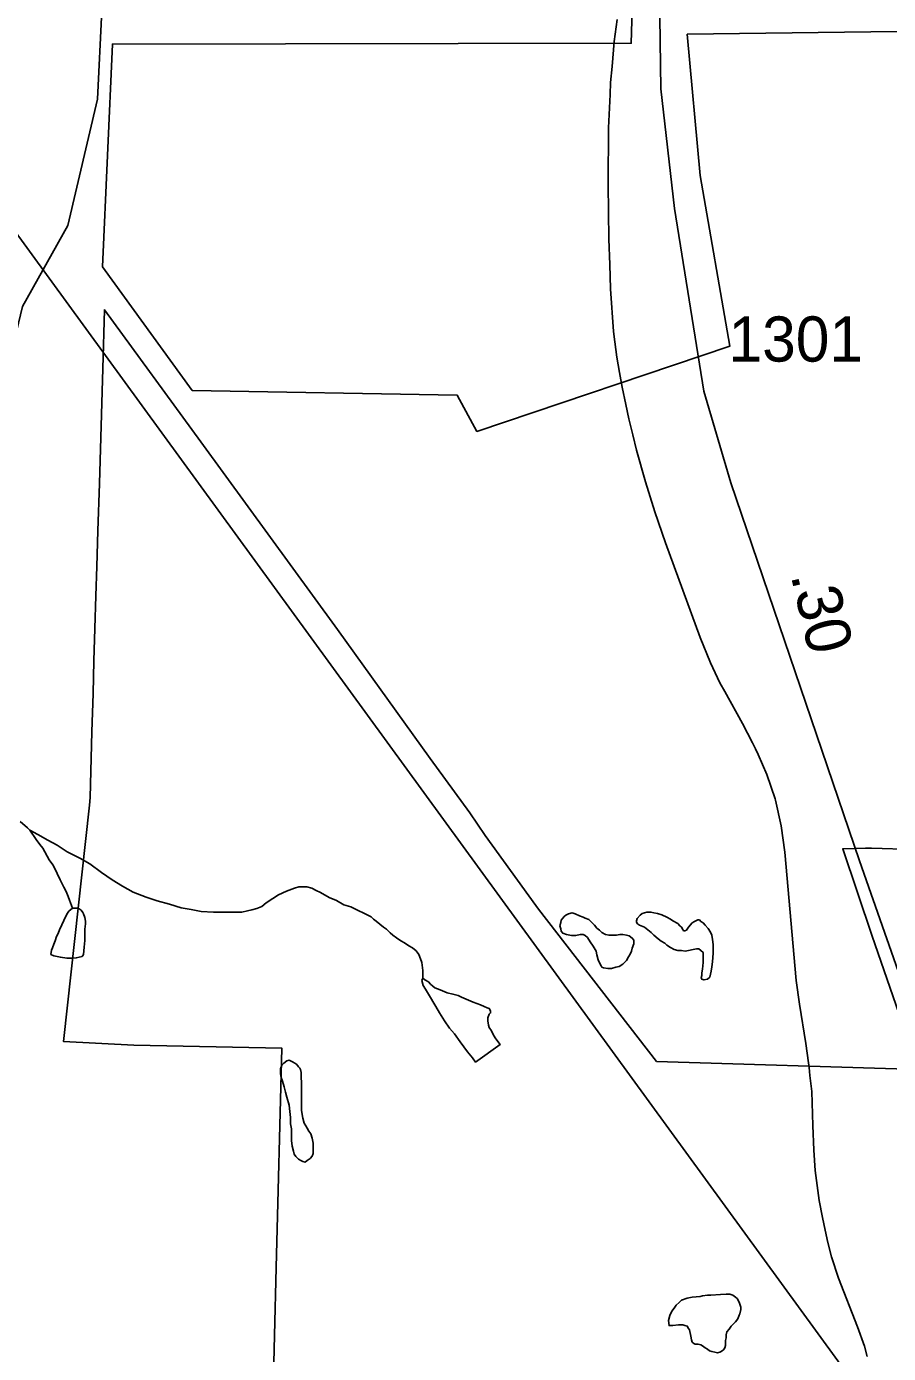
# Model space of a CAD drawing. Extents: x 2001466 to 2224147, y 644118 to 847247.
# Drawn here: x 2065913 to 2068297, y 663505 to 667176 of the extents above; entities that cross this region are included whole.
import ezdxf

# ---------------------------------------------------------------- set-up
doc = ezdxf.new("R2010")
doc.units = 0
for name, color, linetype in [('Exist Boundary Political City Limit New', 7, 'Continuous'), ('Exist Hydrographic Creek Single Shore', 7, 'Continuous'), ('Exist Hydrographic Misc Water Feature', 7, 'Continuous'), ('Exist Railroad Mainline', 7, 'Continuous'), ('Exist Road Secondary Mileage Hundredths English Label', 7, 'Continuous'), ('Exist Road Secondary Type 51 Attributed', 7, 'Continuous'), ('Exist Road Secondary Type 51 Number Label', 7, 'Continuous'), ('Map Preparation Boundary City Limit Buffer Line', 7, 'Continuous')]:
    doc.layers.add(name, color=color, linetype=linetype)

msp = doc.modelspace()

# ---------------------------------------------------------------- linework, layer by layer
at = {"layer": 'Exist Boundary Political City Limit New'}
for points in [[(2067604.2, 667779.8), (2067585.1, 667129.4), (2066150.6, 667127), (2066122.9, 666511.1), (2066371.2, 666169.1), (2067104.2, 666155.6), (2067158.6, 666055.8), (2067858, 666291.8), (2067776.2, 666763.9), (2067739.9, 667154.2), (2068682.6, 667166.9)], [(2066589.6, 663178.4), (2066603.4, 663742.6), (2066619, 664349.6), (2066210.1, 664357.3), (2066015, 664368.2), (2066087.4, 665021.3), (2066088.8, 665042.6), (2066093.6, 665224.3), (2066096.9, 665330.7), (2066099.5, 665420.6), (2066102.2, 665510.6), (2066105, 665600.6), (2066107.5, 665682.2), (2066110.5, 665780.6), (2066114.5, 665911.8), (2066124.1, 666229.5), (2066128.4, 666392.1), (2066394.6, 666026.6), (2066773.1, 665507.7), (2067029.1, 665151.1), (2067138.8, 665000), (2067180.9, 664938.1), (2067321.4, 664743.7), (2067328.8, 664733.5), (2067655.1, 664312.7), (2068378.8, 664290)], [(2068367, 664325.9), (2068251.6, 664659.2), (2068170.2, 664901.1), (2068233.1, 664902.8), (2068249.8, 664902.3), (2068601.1, 664891.6)]]:
    msp.add_lwpolyline(points, dxfattribs=at)
at = {"layer": 'Exist Hydrographic Creek Single Shore'}
msp.add_lwpolyline([(2064847.1, 665463.2), (2064870.2, 665589.2), (2065003.3, 665789.9), (2065103.1, 665801), (2065429.1, 665640.2), (2065545.2, 665667.3), (2065670.1, 665743.6), (2065803.2, 665993.4), (2065902.2, 666401.5), (2066027.3, 666625.3), (2066109.3, 666974.8), (2066133.3, 667466.4), (2066150.2, 667520.8)], dxfattribs=at)
at = {"layer": 'Exist Hydrographic Misc Water Feature'}
for points in [[(2067546.7, 667195.1), (2067537.9, 667134.5), (2067532.2, 667065.5)], [(2067546.7, 667195.1), (2067537.9, 667134.5), (2067532.2, 667065.5)], [(2067532.2, 667065.5), (2067528.3, 667020.6), (2067526.6, 666987.3)], [(2067532.2, 667065.5), (2067528.3, 667020.6), (2067526.6, 666987.3)], [(2067526.6, 666987.3), (2067522.1, 666895.4), (2067521.3, 666738.5)], [(2067526.6, 666987.3), (2067522.1, 666895.4), (2067521.3, 666738.5)], [(2067521.3, 666738.5), (2067522.9, 666587.7), (2067525.8, 666517.5)], [(2067521.3, 666738.5), (2067522.9, 666587.7), (2067525.8, 666517.5)], [(2067525.8, 666517.5), (2067528.3, 666450.1), (2067536.5, 666331.7), (2067539.7, 666303.4)], [(2067525.8, 666517.5), (2067528.3, 666450.1), (2067536.5, 666331.7), (2067539.7, 666303.4)], [(2067539.7, 666303.4), (2067545.1, 666260.6), (2067552.9, 666218.5)], [(2067539.7, 666303.4), (2067545.1, 666260.6), (2067552.9, 666218.5)], [(2067552.9, 666218.5), (2067560.3, 666177.7), (2067570.3, 666130.5)], [(2067552.9, 666218.5), (2067560.3, 666177.7), (2067570.3, 666130.5)], [(2067570.3, 666130.5), (2067578.9, 666090), (2067590, 666045.9)], [(2067570.3, 666130.5), (2067578.9, 666090), (2067590, 666045.9)], [(2067590, 666045.9), (2067600.2, 666004), (2067624.4, 665916.4), (2067650.1, 665833.3), (2067680.4, 665747.3), (2067776.2, 665485.7), (2067804.1, 665415.5)], [(2067590, 666045.9), (2067600.2, 666004), (2067624.4, 665916.4), (2067650.1, 665833.3), (2067680.4, 665747.3), (2067776.2, 665485.7), (2067804.1, 665415.5)], [(2067804.1, 665415.5), (2067830.1, 665360.4), (2067843.8, 665335.8)], [(2067804.1, 665415.5), (2067830.1, 665360.4), (2067843.8, 665335.8)], [(2067843.8, 665335.8), (2067892.8, 665247.5), (2067920.7, 665193.8)], [(2067843.8, 665335.8), (2067892.8, 665247.5), (2067920.7, 665193.8)], [(2067920.7, 665193.8), (2067929.1, 665177.6), (2067935.9, 665162.2)], [(2067920.7, 665193.8), (2067929.1, 665177.6), (2067935.9, 665162.2)], [(2067935.9, 665162.2), (2067959.9, 665106.3), (2067982.9, 665038.9)], [(2067935.9, 665162.2), (2067959.9, 665106.3), (2067982.9, 665038.9)], [(2067982.9, 665038.9), (2067984.1, 665035), (2068000.1, 664964.7)], [(2065921.9, 664952.5), (2065915.9, 664958.5), (2065895.8, 664976.5)], [(2065921.9, 664952.5), (2065939.9, 664926.5), (2065950, 664912.5), (2065958, 664902.6), (2065976, 664870.6), (2065986.1, 664856.7), (2065992, 664844.7), (2065998, 664832.7), (2066006.2, 664814.7), (2066016.2, 664794.7), (2066022.2, 664782.8), (2066028.1, 664768.8), (2066032.2, 664758.8), (2066040.2, 664736.8)], [(2066866.2, 664712.3), (2066810, 664740.2), (2066790.1, 664746.2), (2066770, 664758.1), (2066750.1, 664766.1), (2066726.1, 664780.1), (2066714, 664786), (2066702.1, 664792), (2066688, 664796), (2066677.9, 664795.9), (2066666, 664795.9), (2066653.9, 664791.9), (2066632, 664783.9), (2066610, 664773.8), (2066594, 664763.8), (2066576, 664751.8), (2066564.1, 664741.7), (2066550.2, 664735.7), (2066536.2, 664731.7), (2066524.1, 664729.7), (2066508.1, 664725.7), (2066492.1, 664725.6), (2066476.1, 664725.6), (2066458.1, 664725.6), (2066430.2, 664725.5), (2066396.2, 664727.4), (2066368.1, 664733.4), (2066340.2, 664737.4), (2066308.2, 664747.3), (2066274.2, 664757.3), (2066244.2, 664767.2), (2066208.1, 664781.1), (2066178, 664797.1), (2066150.1, 664815), (2066120, 664834.9), (2066088, 664858.9), (2066060.1, 664874.8), (2066025.8, 664892.8), (2065998, 664910.7), (2065971.9, 664924.6), (2065943.8, 664940.5), (2065921.9, 664952.5)], [(2068000.1, 664964.7), (2068009.9, 664891.5), (2068040.9, 664536.7), (2068050.1, 664470.9), (2068068, 664362.3), (2068075.3, 664309.1)], [(2068000.1, 664964.7), (2068009.9, 664891.5), (2068040.9, 664536.7), (2068050.1, 664470.9), (2068068, 664362.3), (2068075.3, 664309.1)], [(2066040.2, 664736.8), (2066030.4, 664728.8), (2066026.3, 664722.8), (2066022.4, 664716.7), (2066004.3, 664676.7), (2066000.4, 664666.7), (2065996.3, 664658.7), (2065992.4, 664646.7), (2065988.3, 664636.8), (2065984.4, 664626.7), (2065982.4, 664620.7), (2065980.5, 664608.7), (2065988.5, 664604.8), (2066006.6, 664600.8), (2066024.6, 664598.8), (2066038.6, 664598.8), (2066050.5, 664598.9), (2066066.4, 664602.9), (2066070.3, 664608.9), (2066072.4, 664628.9), (2066074.4, 664646.9), (2066074.4, 664658.9), (2066074.2, 664678.9), (2066076.3, 664692.9), (2066076.3, 664700.9), (2066074.2, 664710.9), (2066070.3, 664720.9), (2066068.3, 664724.9), (2066064.2, 664730.8), (2066056.2, 664736.8), (2066048.2, 664736.8), (2066044.3, 664736.8), (2066040.2, 664736.8)], [(2067490.1, 664607.5), (2067494.2, 664593.5), (2067498.1, 664583.5), (2067502.2, 664577.5), (2067504.3, 664573.5), (2067508.2, 664571.6), (2067520.3, 664569.6), (2067530.3, 664569.6), (2067542.2, 664573.6), (2067552, 664575.6), (2067562.1, 664581.6), (2067572.1, 664591.6), (2067578.1, 664601.7), (2067582.2, 664609.7), (2067586.1, 664617.7), (2067588.1, 664625.7), (2067592, 664637.7), (2067592, 664647.7), (2067587.9, 664653.7), (2067579.9, 664659.7), (2067571.9, 664661.7), (2067562.1, 664663.7), (2067554.1, 664663.7), (2067544.1, 664661.6), (2067538.1, 664661.6), (2067529.9, 664661.6), (2067524, 664661.6), (2067513.9, 664663.5), (2067504.1, 664669.5), (2067497.9, 664675.5), (2067489.9, 664681.6), (2067484, 664689.6), (2067476, 664697.4), (2067468, 664705.4), (2067457.9, 664709.4), (2067452, 664711.4), (2067441.9, 664715.4), (2067429.8, 664721.4), (2067421.8, 664723.4), (2067412, 664721.3), (2067404, 664717.3), (2067400.1, 664713.3), (2067396, 664709.3), (2067391.9, 664703.3), (2067390.1, 664697.3), (2067388, 664687.4), (2067390.1, 664679.4), (2067391.9, 664673.4), (2067396, 664667.4), (2067406.1, 664663.4), (2067420, 664661.4), (2067432.1, 664661.4), (2067444, 664663.4), (2067452, 664663.5), (2067457.9, 664661.5), (2067464.1, 664655.5), (2067472.1, 664643.5), (2067480.1, 664631.5), (2067488.1, 664617.5), (2067490.1, 664607.5)], [(2067684.1, 664633.9), (2067693.9, 664627.9), (2067704, 664621.9), (2067714, 664620), (2067724.1, 664620), (2067734.1, 664618), (2067744, 664620), (2067756.1, 664622), (2067765.9, 664624), (2067772.1, 664624), (2067778, 664620), (2067784, 664614.1), (2067784.2, 664606.1), (2067784.2, 664598.1), (2067784.2, 664586.1), (2067782.1, 664568.1), (2067780.1, 664558.1), (2067780.1, 664550.1), (2067778.2, 664544.1), (2067780.3, 664540.1), (2067786.2, 664538.1), (2067796.3, 664540.1), (2067802.2, 664546.1), (2067806.1, 664562.1), (2067808.2, 664574.1), (2067810.2, 664588.1), (2067812.1, 664612.1), (2067812.1, 664626.1), (2067812.1, 664636.1), (2067810, 664650.1), (2067808, 664662.1), (2067804.1, 664670.1), (2067797.9, 664680.1), (2067789.9, 664690.1), (2067784, 664696), (2067777.8, 664700.1), (2067773.9, 664704.1), (2067769.8, 664704.1), (2067760, 664700.1), (2067753.8, 664696), (2067744, 664684), (2067738, 664676), (2067733.9, 664674), (2067730, 664674), (2067728, 664678), (2067724.1, 664684), (2067719.8, 664687.9), (2067713.8, 664693.9), (2067699.9, 664701.9), (2067693.9, 664705.9), (2067683.9, 664711.9), (2067670, 664717.9), (2067657.9, 664721.8), (2067647.8, 664723.8), (2067639.8, 664725.8), (2067633.9, 664725.8), (2067627.9, 664725.8), (2067615.8, 664721.7), (2067609.9, 664717.7), (2067601.9, 664707.7), (2067599.8, 664701.7), (2067600, 664697.7), (2067602.1, 664693.7), (2067608, 664689.7), (2067622, 664683.8), (2067640, 664669.8), (2067648, 664661.8), (2067659.9, 664651.8), (2067667.9, 664645.8), (2067678, 664639.8), (2067684.1, 664633.9)], [(2067008.5, 664542.6), (2067008.5, 664564.6), (2067006.2, 664586.7), (2067002.3, 664596.7), (2066998.2, 664608.6), (2066990.2, 664618.6), (2066980.2, 664626.6), (2066970.3, 664632.6), (2066958.2, 664640.5), (2066948.2, 664646.5), (2066936.1, 664654.4), (2066926.2, 664662.4), (2066918.2, 664668.4), (2066908.2, 664678.5), (2066900.2, 664684.4), (2066880.1, 664700.4), (2066872.1, 664706.3), (2066866.2, 664712.3)], [(2067008.5, 664542.6), (2067006.4, 664536.6), (2067010.3, 664522.6), (2067016.5, 664512.6), (2067024.5, 664498.7), (2067044.5, 664464.7), (2067054.6, 664446.8), (2067068.5, 664424.8), (2067082.7, 664404.8), (2067096.6, 664388.8), (2067112.6, 664366.9), (2067132.7, 664338.9), (2067146.7, 664323), (2067154.7, 664311), (2067222.5, 664359.1), (2067210.6, 664375.1), (2067204.7, 664385.1), (2067198.5, 664397), (2067192.6, 664407), (2067190.5, 664413), (2067188.5, 664425), (2067188.5, 664433), (2067192.6, 664443), (2067196.5, 664447), (2067196.5, 664453), (2067192.6, 664459), (2067186.4, 664461), (2067178.4, 664465), (2067168.6, 664469), (2067148.5, 664476.9), (2067128.4, 664484.9), (2067116.3, 664490.9), (2067106.5, 664494.9), (2067092.3, 664498.9), (2067076.3, 664502.8), (2067056.4, 664510.7), (2067042.3, 664516.7), (2067036.3, 664520.7), (2067030.4, 664526.7), (2067024.5, 664532.6), (2067014.4, 664538.6), (2067008.5, 664542.6)], [(2066641.2, 664174), (2066643.1, 664158), (2066643.1, 664140.1), (2066645.3, 664126.1), (2066645.3, 664110.1), (2066645.3, 664094.1), (2066647.2, 664078.1), (2066651.5, 664064.1), (2066653.3, 664056.1), (2066657.4, 664050.1), (2066661.3, 664046.1), (2066665.4, 664042.2), (2066671.4, 664038.2), (2066677.3, 664036.2), (2066683.4, 664034.2), (2066689.4, 664038.2), (2066697.4, 664044.2), (2066703.3, 664050.2), (2066705.4, 664058.2), (2066705.2, 664070.2), (2066705.2, 664086.2), (2066703.3, 664100.1), (2066699.2, 664112.1), (2066693.3, 664120.1), (2066689.2, 664128.1), (2066685.1, 664134.1), (2066681.2, 664142.1), (2066677.1, 664156.1), (2066675, 664166.1), (2066673.2, 664178.1), (2066673.2, 664196.1), (2066673, 664214.1), (2066673, 664232.1), (2066673, 664254.1), (2066672.8, 664268.1), (2066672.8, 664282.1), (2066670.9, 664290.1), (2066668.9, 664294.1), (2066664.8, 664298.1), (2066660.9, 664304.1), (2066654.9, 664308), (2066648.8, 664312), (2066642.8, 664314), (2066639, 664316), (2066632.8, 664314), (2066624.8, 664308), (2066618.9, 664302), (2066615, 664292), (2066615, 664286), (2066615, 664278), (2066617, 664268), (2066620.9, 664258), (2066625, 664242), (2066628.9, 664228), (2066633, 664214), (2066639.2, 664192), (2066641.2, 664174)], [(2068075.3, 664309.1), (2068077.2, 664295.6), (2068079.4, 664273.4)], [(2068075.3, 664309.1), (2068077.2, 664295.6), (2068079.4, 664273.4)], [(2068079.4, 664273.4), (2068084.2, 664229.1), (2068087.6, 664135.6)], [(2068079.4, 664273.4), (2068084.2, 664229.1), (2068087.6, 664135.6)], [(2068087.6, 664135.6), (2068090.1, 664067.4), (2068094, 664011.2)], [(2068087.6, 664135.6), (2068090.1, 664067.4), (2068094, 664011.2)], [(2068094, 664011.2), (2068105.1, 663927.8), (2068114.3, 663880.7)], [(2068094, 664011.2), (2068105.1, 663927.8), (2068114.3, 663880.7)], [(2068114.3, 663880.7), (2068121.1, 663845.9), (2068129.3, 663812.2)], [(2068114.3, 663880.7), (2068121.1, 663845.9), (2068129.3, 663812.2)], [(2068129.3, 663812.2), (2068139.1, 663772.2), (2068158.4, 663713.5), (2068211.1, 663578.5)], [(2068129.3, 663812.2), (2068139.1, 663772.2), (2068158.4, 663713.5), (2068211.1, 663578.5)], [(2067781.9, 663664.3), (2067795.7, 663666.3), (2067805.7, 663666.3), (2067831.7, 663668.3), (2067847.7, 663668.4), (2067857.8, 663668.4), (2067865.8, 663666.4), (2067873.8, 663660.5), (2067877.7, 663656.5), (2067883.8, 663646.5), (2067887.9, 663632.5), (2067887.9, 663626.5), (2067885.9, 663614.5), (2067883.8, 663610.5), (2067879.9, 663600.5), (2067873.8, 663592.5), (2067868, 663586.5), (2067861.9, 663580.4), (2067855.9, 663572.4), (2067850, 663564.4), (2067847.9, 663556.4), (2067847.9, 663548.4), (2067845.9, 663540.4), (2067845.9, 663526.4), (2067844, 663520.4), (2067840.1, 663514.4), (2067834, 663510.4), (2067830.1, 663508.4), (2067824.2, 663506.4), (2067816.2, 663508.4), (2067808.2, 663510.4), (2067802, 663512.3), (2067796.1, 663516.3), (2067790.1, 663520.3), (2067782.1, 663526.3), (2067778, 663528.3), (2067770, 663530.3), (2067762, 663530.3), (2067757.9, 663532.3), (2067754, 663536.2), (2067752, 663542.2), (2067749.9, 663552.2), (2067746, 663570.2), (2067744, 663574.2), (2067739.9, 663580.2), (2067733.9, 663582.2), (2067728, 663584.2), (2067715.9, 663584.2), (2067699.9, 663582.2), (2067693.9, 663582.1), (2067690, 663582.1), (2067688, 663596.1), (2067691.9, 663610.1), (2067697.8, 663622.1), (2067703.8, 663630.2), (2067709.9, 663638.1), (2067717.9, 663646.1), (2067723.9, 663652.1), (2067739.9, 663658.2), (2067753.8, 663660.2), (2067775.8, 663662.3), (2067781.9, 663664.3)], [(2068211.1, 663578.5), (2068230.2, 663525.3), (2068237.7, 663496.6)], [(2068211.1, 663578.5), (2068230.2, 663525.3), (2068237.7, 663496.6)]]:
    msp.add_lwpolyline(points, dxfattribs=at)
at = {"layer": 'Exist Railroad Mainline'}
msp.add_lwpolyline([(2061940.4, 670256.2), (2062333, 669963.3), (2064007.3, 668762.3), (2064227.5, 668602.6), (2064343.6, 668518.5), (2064545.6, 668362.6), (2064637.6, 668286.5), (2064715.6, 668206.6), (2064728.2, 668192.2), (2068257.7, 663344.7), (2068669, 662748.9)], dxfattribs=at)
at = {"layer": 'Exist Road Secondary Type 51 Attributed'}
msp.add_lwpolyline([(2067446.5, 669206.9), (2067474, 669004.1), (2067515.1, 668668.2), (2067591.1, 668254.1), (2067645, 667943.6), (2067664, 667761.9), (2067661.9, 667400.6), (2067667.1, 667003.5), (2067705.1, 666671.8), (2067786.4, 666166.9), (2067860.3, 665913.4), (2068216, 664867.7), (2068474.6, 664130.4), (2068499.9, 664018.4), (2068495.7, 663927.6), (2068489.4, 663836.8), (2068445.1, 663716.3), (2068298.3, 663412.1)], dxfattribs=at)
at = {"layer": 'Map Preparation Boundary City Limit Buffer Line'}
for points in [[(2067604.2, 667779.8), (2067585.1, 667129.4), (2066150.6, 667127), (2066122.9, 666511.1), (2066371.2, 666169.1), (2067104.2, 666155.6), (2067158.6, 666055.8), (2067858, 666291.8), (2067776.2, 666763.9), (2067739.9, 667154.2), (2068682.6, 667166.9)], [(2066589.6, 663178.4), (2066603.4, 663742.6), (2066619, 664349.6), (2066210.1, 664357.3), (2066015, 664368.2), (2066087.4, 665021.3), (2066088.8, 665042.6), (2066093.6, 665224.3), (2066096.9, 665330.7), (2066099.5, 665420.6), (2066102.2, 665510.6), (2066105, 665600.6), (2066107.5, 665682.2), (2066110.5, 665780.6), (2066114.5, 665911.8), (2066124.1, 666229.5), (2066128.4, 666392.1), (2066394.6, 666026.6), (2066773.1, 665507.7), (2067029.1, 665151.1), (2067138.8, 665000), (2067180.9, 664938.1), (2067321.4, 664743.7), (2067328.8, 664733.5), (2067655.1, 664312.7), (2068378.8, 664290)], [(2068367, 664325.9), (2068251.6, 664659.2), (2068170.2, 664901.1), (2068233.1, 664902.8), (2068249.8, 664902.3), (2068601.1, 664891.6)]]:
    msp.add_lwpolyline(points, dxfattribs=at)

# ---------------------------------------------------------------- texts
at = {"layer": 'Exist Road Secondary Mileage Hundredths English Label'}
msp.add_text('.30', height=125, rotation=283.2591, dxfattribs=at).set_placement((2068025.9, 665657.9))
at = {"layer": 'Exist Road Secondary Type 51 Number Label'}
msp.add_text('1301', height=125, dxfattribs=at).set_placement((2067854.3, 666248.7))

doc.saveas('drawing.dxf')
